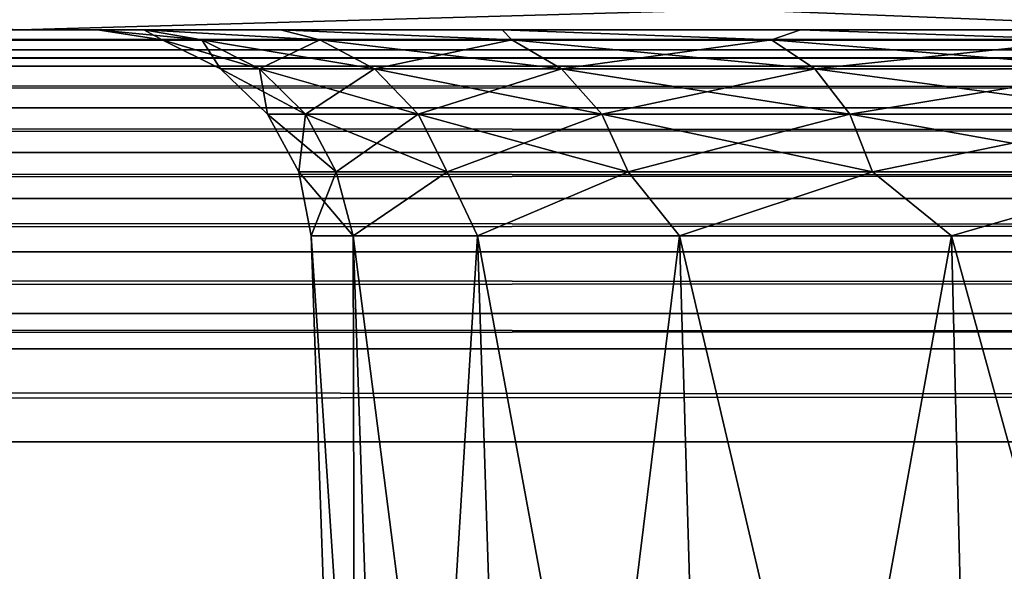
# Model space of a CAD drawing. Header units: millimetres. Extents: x -55 to 55, y -4 to 85.
# Tile 533 of 656: x -2.903 to -1.749, y -2.634 to -1.988. Entities that reach past the tile are written whole.
import ezdxf

# ---------------------------------------------------------------- set-up
doc = ezdxf.new("R2010")
doc.units = ezdxf.units.MM
doc.header["$LTSCALE"] = 116.785152
for name, color, linetype in [('1', 7, 'CONTINUOUS'), ('1101', 7, 'CONTINUOUS'), ('1103', 7, 'CONTINUOUS'), ('1106', 7, 'CONTINUOUS'), ('1108', 7, 'CONTINUOUS'), ('1115', 7, 'CONTINUOUS'), ('1116', 7, 'CONTINUOUS'), ('1121', 7, 'CONTINUOUS'), ('1122', 7, 'CONTINUOUS'), ('20', 7, 'CONTINUOUS'), ('22', 7, 'CONTINUOUS'), ('236', 7, 'CONTINUOUS'), ('237', 7, 'CONTINUOUS'), ('299', 7, 'CONTINUOUS'), ('303', 7, 'CONTINUOUS'), ('31', 7, 'CONTINUOUS'), ('33', 7, 'CONTINUOUS')]:
    doc.layers.add(name, color=color, linetype=linetype)

msp = doc.modelspace()

# ---------------------------------------------------------------- linework, layer by layer
at = {"layer": '1', "color": 7, "linetype": 'CONTINUOUS'}
for points in [[(32.584, -2, 38.6579), (33.1996, -2, 39.089), (-48.8973, -2, 48.8973), (32.584, -2, 38.6579)], [(32.0526, -2, 38.1265), (32.584, -2, 38.6579), (-48.8973, -2, 48.8973), (32.0526, -2, 38.1265)], [(31.6216, -2, 37.5108), (32.0526, -2, 38.1265), (-48.8973, -2, 48.8973), (31.6216, -2, 37.5108)], [(31.304, -2, 36.8297), (31.6216, -2, 37.5108), (-48.8973, -2, 48.8973), (31.304, -2, 36.8297)], [(31.1095, -2, 36.1038), (31.304, -2, 36.8297), (-48.8973, -2, 48.8973), (31.1095, -2, 36.1038)], [(33.1996, -2, 39.089), (33.8808, -2, 39.4066), (-48.8973, -2, 48.8973), (33.1996, -2, 39.089)], [(35.3553, -2, 39.6666), (36.104, -2, 39.6011), (-48.8973, -2, 48.8973), (35.3553, -2, 39.6666)], [(-48.8973, -2, 48.8973), (36.104, -2, 39.6011), (48.8973, -2, 48.8973), (-48.8973, -2, 48.8973)], [(34.6067, -2, 39.6011), (35.3553, -2, 39.6666), (-48.8973, -2, 48.8973), (34.6067, -2, 39.6011)], [(33.8808, -2, 39.4066), (34.6067, -2, 39.6011), (-48.8973, -2, 48.8973), (33.8808, -2, 39.4066)], [(-33.7934, -2, 37.6928), (-2.8113, -2, 25), (-48.8973, -2, 48.8973), (-33.7934, -2, 37.6928)], [(-2.8113, -2, 25), (-2.7573, -2, 25.5483), (-48.8973, -2, 48.8973), (-2.8113, -2, 25)], [(0.5485, -2, 27.7572), (1.0759, -2, 27.5972), (-48.8973, -2, 48.8973), (0.5485, -2, 27.7572)], [(0, -2, 27.8113), (0.5485, -2, 27.7572), (-48.8973, -2, 48.8973), (0, -2, 27.8113)], [(-0.5485, -2, 27.7572), (0, -2, 27.8113), (-48.8973, -2, 48.8973), (-0.5485, -2, 27.7572)], [(-1.0759, -2, 27.5972), (-0.5485, -2, 27.7572), (-48.8973, -2, 48.8973), (-1.0759, -2, 27.5972)], [(-1.5619, -2, 27.3374), (-1.0759, -2, 27.5972), (-48.8973, -2, 48.8973), (-1.5619, -2, 27.3374)], [(-1.9879, -2, 26.9878), (-1.5619, -2, 27.3374), (-48.8973, -2, 48.8973), (-1.9879, -2, 26.9878)], [(-2.3376, -2, 26.5617), (-1.9879, -2, 26.9878), (-48.8973, -2, 48.8973), (-2.3376, -2, 26.5617)], [(-2.5973, -2, 26.0757), (-2.3376, -2, 26.5617), (-48.8973, -2, 48.8973), (-2.5973, -2, 26.0757)], [(-2.7573, -2, 25.5483), (-2.5973, -2, 26.0757), (-48.8973, -2, 48.8973), (-2.7573, -2, 25.5483)], [(31.0441, -2, 35.3553), (31.1095, -2, 36.1038), (-48.8973, -2, 48.8973), (31.0441, -2, 35.3553)], [(1.0759, -2, 27.5972), (31.0441, -2, 35.3553), (-48.8973, -2, 48.8973), (1.0759, -2, 27.5972)], [(48.8973, -2, -48.8973), (-36.104, -2, -39.6011), (-48.8973, -2, -48.8973), (48.8973, -2, -48.8973)], [(-35.3553, -2, -39.6666), (-36.104, -2, -39.6011), (48.8973, -2, -48.8973), (-35.3553, -2, -39.6666)], [(-34.6067, -2, -39.6011), (-35.3553, -2, -39.6666), (48.8973, -2, -48.8973), (-34.6067, -2, -39.6011)], [(-33.8808, -2, -39.4066), (-34.6067, -2, -39.6011), (48.8973, -2, -48.8973), (-33.8808, -2, -39.4066)], [(-33.1996, -2, -39.089), (-33.8808, -2, -39.4066), (48.8973, -2, -48.8973), (-33.1996, -2, -39.089)], [(-33.7934, -2, 37.6928), (-33.3674, -2, 37.3431), (-2.8113, -2, 25), (-33.7934, -2, 37.6928)], [(-2.8113, -2, 25), (-33.3674, -2, 37.3431), (-2.9026, -2, 9.8852), (-2.8113, -2, 25)], [(-32.584, -2, -38.6579), (-33.1996, -2, -39.089), (48.8973, -2, -48.8973), (-32.584, -2, -38.6579)], [(-32.0526, -2, -38.1265), (-32.584, -2, -38.6579), (48.8973, -2, -48.8973), (-32.0526, -2, -38.1265)], [(-31.6216, -2, -37.5108), (-32.0526, -2, -38.1265), (48.8973, -2, -48.8973), (-31.6216, -2, -37.5108)], [(-31.304, -2, -36.8297), (-31.6216, -2, -37.5108), (48.8973, -2, -48.8973), (-31.304, -2, -36.8297)], [(-31.1095, -2, -36.1038), (-31.304, -2, -36.8297), (48.8973, -2, -48.8973), (-31.1095, -2, -36.1038)], [(-31.0441, -2, -35.3553), (-31.1095, -2, -36.1038), (48.8973, -2, -48.8973), (-31.0441, -2, -35.3553)], [(-1.9879, -2, -26.9878), (-31.0441, -2, -35.3553), (-1.5619, -2, -27.3374), (-1.9879, -2, -26.9878)], [(-31.0441, -2, -35.3553), (-1.9879, -2, -26.9878), (-26.9879, -2, -1.9878), (-31.0441, -2, -35.3553)], [(-1.5619, -2, -27.3374), (-31.0441, -2, -35.3553), (-1.0759, -2, -27.5972), (-1.5619, -2, -27.3374)], [(-1.0759, -2, -27.5972), (-31.0441, -2, -35.3553), (48.8973, -2, -48.8973), (-1.0759, -2, -27.5972)], [(-26.9879, -2, -1.9878), (-1.9879, -2, -26.9878), (-26.5619, -2, -2.3374), (-26.9879, -2, -1.9878)], [(-26.5619, -2, -2.3374), (-1.9879, -2, -26.9878), (-26.0759, -2, -2.5972), (-26.5619, -2, -2.3374)], [(-26.0759, -2, -2.5972), (-1.9879, -2, -26.9878), (-25.5485, -2, -2.7572), (-26.0759, -2, -2.5972)], [(-25.5485, -2, -2.7572), (-1.9879, -2, -26.9878), (-25, -2, -2.8113), (-25.5485, -2, -2.7572)], [(-25, -2, -2.8113), (-1.9879, -2, -26.9878), (-24.4515, -2, -2.7572), (-25, -2, -2.8113)], [(-24.4515, -2, -2.7572), (-1.9879, -2, -26.9878), (-23.9241, -2, -2.5972), (-24.4515, -2, -2.7572)], [(-23.9241, -2, -2.5972), (-1.9879, -2, -26.9878), (-23.4381, -2, -2.3374), (-23.9241, -2, -2.5972)], [(-23.4381, -2, -2.3374), (-1.9879, -2, -26.9878), (-23.0121, -2, -1.9878), (-23.4381, -2, -2.3374)], [(-1.9879, -2, -26.9878), (-2.3376, -2, -26.5617), (-23.0121, -2, -1.9878), (-1.9879, -2, -26.9878)], [(-23.0121, -2, -1.9878), (-2.3376, -2, -26.5617), (-22.6624, -2, -1.5617), (-23.0121, -2, -1.9878)], [(-22.6624, -2, -1.5617), (-2.3376, -2, -26.5617), (-22.4027, -2, -1.0757), (-22.6624, -2, -1.5617)], [(-22.4027, -2, -1.0757), (-2.3376, -2, -26.5617), (-22.2427, -2, -0.5483), (-22.4027, -2, -1.0757)], [(-22.2427, -2, -0.5483), (-2.3376, -2, -26.5617), (-22.1887, -2), (-22.2427, -2, -0.5483)], [(-2.3376, -2, -26.5617), (-2.5973, -2, -26.0757), (-22.1887, -2), (-2.3376, -2, -26.5617)], [(-22.1887, -2), (-2.5973, -2, -26.0757), (-9.8853, -2, -2.9023), (-22.1887, -2)], [(-9.8853, -2, -2.9023), (-2.5973, -2, -26.0757), (-9.3716, -2, -4.2796), (-9.8853, -2, -2.9023)], [(-2.5973, -2, -26.0757), (-2.7573, -2, -25.5483), (-9.3716, -2, -4.2796), (-2.5973, -2, -26.0757)], [(-9.3716, -2, -4.2796), (-2.7573, -2, -25.5483), (-8.6671, -2, -5.5698), (-9.3716, -2, -4.2796)], [(-8.6671, -2, -5.5698), (-2.7573, -2, -25.5483), (-7.7863, -2, -6.7466), (-8.6671, -2, -5.5698)], [(-7.7863, -2, -6.7466), (-2.7573, -2, -25.5483), (-6.7468, -2, -7.786), (-7.7863, -2, -6.7466)], [(-6.7468, -2, -7.786), (-2.7573, -2, -25.5483), (-5.57, -2, -8.667), (-6.7468, -2, -7.786)], [(-5.57, -2, -8.667), (-2.8113, -2, -25), (-4.2799, -2, -9.3715), (-5.57, -2, -8.667)], [(-2.7573, -2, -25.5483), (-2.8113, -2, -25), (-5.57, -2, -8.667), (-2.7573, -2, -25.5483)], [(-4.2799, -2, -9.3715), (-2.8113, -2, -25), (-2.9026, -2, -9.8852), (-4.2799, -2, -9.3715)], [(-1.4662, -2, 10.1977), (-2.8113, -2, 25), (-2.9026, -2, 9.8852), (-1.4662, -2, 10.1977)], [(-1.9879, -2, -23.0122), (-1.5619, -2, -22.6626), (-2.9026, -2, -9.8852), (-1.9879, -2, -23.0122)], [(-2.9026, -2, -9.8852), (-1.5619, -2, -22.6626), (-1.4662, -2, -10.1977), (-2.9026, -2, -9.8852)], [(-2.3376, -2, -23.4383), (-1.9879, -2, -23.0122), (-2.9026, -2, -9.8852), (-2.3376, -2, -23.4383)], [(-2.5973, -2, -23.9243), (-2.3376, -2, -23.4383), (-2.9026, -2, -9.8852), (-2.5973, -2, -23.9243)], [(-2.7573, -2, -24.4517), (-2.5973, -2, -23.9243), (-2.9026, -2, -9.8852), (-2.7573, -2, -24.4517)], [(-2.8113, -2, -25), (-2.7573, -2, -24.4517), (-2.9026, -2, -9.8852), (-2.8113, -2, -25)], [(-2.7573, -2, 24.4517), (-2.8113, -2, 25), (-1.4662, -2, 10.1977), (-2.7573, -2, 24.4517)], [(-2.5973, -2, 23.9243), (-2.7573, -2, 24.4517), (-1.4662, -2, 10.1977), (-2.5973, -2, 23.9243)], [(-2.3376, -2, 23.4383), (-2.5973, -2, 23.9243), (-1.4662, -2, 10.1977), (-2.3376, -2, 23.4383)], [(-1.9879, -2, 23.0122), (-2.3376, -2, 23.4383), (-1.4662, -2, 10.1977), (-1.9879, -2, 23.0122)], [(-1.5619, -2, 22.6626), (-1.9879, -2, 23.0122), (-1.4662, -2, 10.1977), (-1.5619, -2, 22.6626)]]:
    msp.add_3dface(points, dxfattribs=at)
at = {"layer": '1101', "color": 7, "linetype": 'CONTINUOUS'}
for points in [[(-2.5614, -2.2413, -25), (-2.4602, -3.7587, -24.5106), (-2.5122, -2.2413, -24.5003), (-2.5614, -2.2413, -25)], [(-2.5614, -2.2413, -25), (-2.5084, -3.7587, -25), (-2.4602, -3.7587, -24.5106), (-2.5614, -2.2413, -25)], [(-2.4602, -3.7587, -24.5106), (-2.3175, -3.7587, -24.0401), (-2.5122, -2.2413, -24.5003), (-2.4602, -3.7587, -24.5106)], [(-2.5122, -2.2413, -24.5003), (-2.3175, -3.7587, -24.0401), (-2.3664, -2.2413, -24.0198), (-2.5122, -2.2413, -24.5003)], [(-2.3175, -3.7587, -24.0401), (-2.0857, -3.7587, -23.6064), (-2.3664, -2.2413, -24.0198), (-2.3175, -3.7587, -24.0401)], [(-2.3664, -2.2413, -24.0198), (-2.0857, -3.7587, -23.6064), (-2.1297, -2.2413, -23.577), (-2.3664, -2.2413, -24.0198)], [(-2.1297, -2.2413, -23.577), (-1.7737, -3.7587, -23.2263), (-1.8112, -2.2413, -23.1888), (-2.1297, -2.2413, -23.577)], [(-2.0857, -3.7587, -23.6064), (-1.7737, -3.7587, -23.2263), (-2.1297, -2.2413, -23.577), (-2.0857, -3.7587, -23.6064)], [(-1.7737, -3.7587, -23.2263), (-1.3936, -3.7587, -22.9143), (-1.8112, -2.2413, -23.1888), (-1.7737, -3.7587, -23.2263)], [(-1.8112, -2.2413, -23.1888), (-1.3936, -3.7587, -22.9143), (-1.423, -2.2413, -22.8703), (-1.8112, -2.2413, -23.1888)]]:
    msp.add_3dface(points, dxfattribs=at)
at = {"layer": '1103', "color": 7, "linetype": 'CONTINUOUS'}
for points in [[(-2.5614, -2.2413, 25), (-2.4602, -3.7587, 25.4894), (-2.5122, -2.2413, 25.4997), (-2.5614, -2.2413, 25)], [(-2.5614, -2.2413, 25), (-2.5084, -3.7587, 25), (-2.4602, -3.7587, 25.4894), (-2.5614, -2.2413, 25)], [(-2.4602, -3.7587, 25.4894), (-2.3175, -3.7587, 25.9599), (-2.5122, -2.2413, 25.4997), (-2.4602, -3.7587, 25.4894)], [(-2.5122, -2.2413, 25.4997), (-2.3175, -3.7587, 25.9599), (-2.3664, -2.2413, 25.9802), (-2.5122, -2.2413, 25.4997)], [(-2.3664, -2.2413, 25.9802), (-2.0857, -3.7587, 26.3936), (-2.1297, -2.2413, 26.423), (-2.3664, -2.2413, 25.9802)], [(-2.3175, -3.7587, 25.9599), (-2.0857, -3.7587, 26.3936), (-2.3664, -2.2413, 25.9802), (-2.3175, -3.7587, 25.9599)], [(-2.0857, -3.7587, 26.3936), (-1.7737, -3.7587, 26.7737), (-2.1297, -2.2413, 26.423), (-2.0857, -3.7587, 26.3936)], [(-2.1297, -2.2413, 26.423), (-1.7737, -3.7587, 26.7737), (-1.8112, -2.2413, 26.8112), (-2.1297, -2.2413, 26.423)], [(-1.7737, -3.7587, 26.7737), (-1.3936, -3.7587, 27.0857), (-1.8112, -2.2413, 26.8112), (-1.7737, -3.7587, 26.7737)], [(-1.8112, -2.2413, 26.8112), (-1.3936, -3.7587, 27.0857), (-1.423, -2.2413, 27.1297), (-1.8112, -2.2413, 26.8112)]]:
    msp.add_3dface(points, dxfattribs=at)
at = {"layer": '1106', "color": 7, "linetype": 'CONTINUOUS'}
for points in [[(-2.5122, -2.2413, 24.5003), (-2.5084, -3.7587, 25), (-2.5614, -2.2413, 25), (-2.5122, -2.2413, 24.5003)], [(-2.3664, -2.2413, 24.0198), (-2.4602, -3.7587, 24.5106), (-2.5122, -2.2413, 24.5003), (-2.3664, -2.2413, 24.0198)], [(-2.4602, -3.7587, 24.5106), (-2.5084, -3.7587, 25), (-2.5122, -2.2413, 24.5003), (-2.4602, -3.7587, 24.5106)], [(-2.3175, -3.7587, 24.0401), (-2.4602, -3.7587, 24.5106), (-2.3664, -2.2413, 24.0198), (-2.3175, -3.7587, 24.0401)], [(-2.1297, -2.2413, 23.577), (-2.3175, -3.7587, 24.0401), (-2.3664, -2.2413, 24.0198), (-2.1297, -2.2413, 23.577)], [(-2.0857, -3.7587, 23.6064), (-2.3175, -3.7587, 24.0401), (-2.1297, -2.2413, 23.577), (-2.0857, -3.7587, 23.6064)], [(-1.8112, -2.2413, 23.1888), (-2.0857, -3.7587, 23.6064), (-2.1297, -2.2413, 23.577), (-1.8112, -2.2413, 23.1888)], [(-1.7737, -3.7587, 23.2263), (-2.0857, -3.7587, 23.6064), (-1.8112, -2.2413, 23.1888), (-1.7737, -3.7587, 23.2263)], [(-1.423, -2.2413, 22.8703), (-1.7737, -3.7587, 23.2263), (-1.8112, -2.2413, 23.1888), (-1.423, -2.2413, 22.8703)], [(-1.3936, -3.7587, 22.9143), (-1.7737, -3.7587, 23.2263), (-1.423, -2.2413, 22.8703), (-1.3936, -3.7587, 22.9143)]]:
    msp.add_3dface(points, dxfattribs=at)
at = {"layer": '1108', "color": 7, "linetype": 'CONTINUOUS'}
for points in [[(-2.5122, -2.2413, -25.4997), (-2.5084, -3.7587, -25), (-2.5614, -2.2413, -25), (-2.5122, -2.2413, -25.4997)], [(-2.4602, -3.7587, -25.4894), (-2.5084, -3.7587, -25), (-2.5122, -2.2413, -25.4997), (-2.4602, -3.7587, -25.4894)], [(-2.3664, -2.2413, -25.9802), (-2.4602, -3.7587, -25.4894), (-2.5122, -2.2413, -25.4997), (-2.3664, -2.2413, -25.9802)], [(-2.3175, -3.7587, -25.9599), (-2.4602, -3.7587, -25.4894), (-2.3664, -2.2413, -25.9802), (-2.3175, -3.7587, -25.9599)], [(-2.1297, -2.2413, -26.423), (-2.3175, -3.7587, -25.9599), (-2.3664, -2.2413, -25.9802), (-2.1297, -2.2413, -26.423)], [(-2.0857, -3.7587, -26.3936), (-2.3175, -3.7587, -25.9599), (-2.1297, -2.2413, -26.423), (-2.0857, -3.7587, -26.3936)], [(-1.8112, -2.2413, -26.8112), (-2.0857, -3.7587, -26.3936), (-2.1297, -2.2413, -26.423), (-1.8112, -2.2413, -26.8112)], [(-1.7737, -3.7587, -26.7737), (-2.0857, -3.7587, -26.3936), (-1.8112, -2.2413, -26.8112), (-1.7737, -3.7587, -26.7737)], [(-1.423, -2.2413, -27.1297), (-1.7737, -3.7587, -26.7737), (-1.8112, -2.2413, -26.8112), (-1.423, -2.2413, -27.1297)], [(-1.3936, -3.7587, -27.0857), (-1.7737, -3.7587, -26.7737), (-1.423, -2.2413, -27.1297), (-1.3936, -3.7587, -27.0857)]]:
    msp.add_3dface(points, dxfattribs=at)
at = {"layer": '1115', "color": 7, "linetype": 'CONTINUOUS'}
for points in [[(-2.7573, -2, -24.4517), (-2.8113, -2, -25), (-2.6893, -2.0116, -24.4973), (-2.7573, -2, -24.4517)], [(-2.8113, -2, -25), (-2.7359, -2.0116, -25), (-2.6893, -2.0116, -24.4973), (-2.8113, -2, -25)], [(-2.5973, -2, -23.9243), (-2.7573, -2, -24.4517), (-2.5511, -2.0116, -24.0117), (-2.5973, -2, -23.9243)], [(-2.5511, -2.0116, -24.0117), (-2.7573, -2, -24.4517), (-2.6893, -2.0116, -24.4973), (-2.5511, -2.0116, -24.0117)], [(-2.3376, -2, -23.4383), (-2.5973, -2, -23.9243), (-2.3261, -2.0116, -23.5597), (-2.3376, -2, -23.4383)], [(-2.3261, -2.0116, -23.5597), (-2.5973, -2, -23.9243), (-2.5511, -2.0116, -24.0117), (-2.3261, -2.0116, -23.5597)], [(-1.9879, -2, -23.0122), (-2.3376, -2, -23.4383), (-2.0218, -2.0116, -23.1568), (-1.9879, -2, -23.0122)], [(-2.0218, -2.0116, -23.1568), (-2.3376, -2, -23.4383), (-2.3261, -2.0116, -23.5597), (-2.0218, -2.0116, -23.1568)], [(-1.6487, -2.0116, -22.8167), (-1.9879, -2, -23.0122), (-2.0218, -2.0116, -23.1568), (-1.6487, -2.0116, -22.8167)], [(-1.5619, -2, -22.6626), (-1.9879, -2, -23.0122), (-1.6487, -2.0116, -22.8167), (-1.5619, -2, -22.6626)], [(-2.6893, -2.0116, -24.4973), (-2.7359, -2.0116, -25), (-2.6219, -2.0456, -24.5099), (-2.6893, -2.0116, -24.4973)], [(-2.7359, -2.0116, -25), (-2.6673, -2.0456, -25), (-2.6219, -2.0456, -24.5099), (-2.7359, -2.0116, -25)], [(-2.4872, -2.0456, -24.0365), (-2.6893, -2.0116, -24.4973), (-2.6219, -2.0456, -24.5099), (-2.4872, -2.0456, -24.0365)], [(-2.5511, -2.0116, -24.0117), (-2.6893, -2.0116, -24.4973), (-2.4872, -2.0456, -24.0365), (-2.5511, -2.0116, -24.0117)], [(-2.2678, -2.0456, -23.5959), (-2.5511, -2.0116, -24.0117), (-2.4872, -2.0456, -24.0365), (-2.2678, -2.0456, -23.5959)], [(-2.3261, -2.0116, -23.5597), (-2.5511, -2.0116, -24.0117), (-2.2678, -2.0456, -23.5959), (-2.3261, -2.0116, -23.5597)], [(-1.9711, -2.0456, -23.2031), (-2.3261, -2.0116, -23.5597), (-2.2678, -2.0456, -23.5959), (-1.9711, -2.0456, -23.2031)], [(-2.0218, -2.0116, -23.1568), (-2.3261, -2.0116, -23.5597), (-1.9711, -2.0456, -23.2031), (-2.0218, -2.0116, -23.1568)], [(-1.6074, -2.0456, -22.8715), (-2.0218, -2.0116, -23.1568), (-1.9711, -2.0456, -23.2031), (-1.6074, -2.0456, -22.8715)], [(-1.6487, -2.0116, -22.8167), (-2.0218, -2.0116, -23.1568), (-1.6074, -2.0456, -22.8715), (-1.6487, -2.0116, -22.8167)], [(-2.6673, -2.0456, -25), (-2.6122, -2.0988, -25), (-2.5677, -2.0988, -24.52), (-2.6673, -2.0456, -25)], [(-2.6219, -2.0456, -24.5099), (-2.6673, -2.0456, -25), (-2.5677, -2.0988, -24.52), (-2.6219, -2.0456, -24.5099)], [(-2.4358, -2.0988, -24.0564), (-2.6219, -2.0456, -24.5099), (-2.5677, -2.0988, -24.52), (-2.4358, -2.0988, -24.0564)], [(-2.4872, -2.0456, -24.0365), (-2.6219, -2.0456, -24.5099), (-2.4358, -2.0988, -24.0564), (-2.4872, -2.0456, -24.0365)], [(-2.2209, -2.0988, -23.6249), (-2.4872, -2.0456, -24.0365), (-2.4358, -2.0988, -24.0564), (-2.2209, -2.0988, -23.6249)], [(-2.2678, -2.0456, -23.5959), (-2.4872, -2.0456, -24.0365), (-2.2209, -2.0988, -23.6249), (-2.2678, -2.0456, -23.5959)], [(-1.9304, -2.0988, -23.2402), (-2.2678, -2.0456, -23.5959), (-2.2209, -2.0988, -23.6249), (-1.9304, -2.0988, -23.2402)], [(-1.9711, -2.0456, -23.2031), (-2.2678, -2.0456, -23.5959), (-1.9304, -2.0988, -23.2402), (-1.9711, -2.0456, -23.2031)], [(-1.5742, -2.0988, -22.9154), (-1.9711, -2.0456, -23.2031), (-1.9304, -2.0988, -23.2402), (-1.5742, -2.0988, -22.9154)], [(-1.6074, -2.0456, -22.8715), (-1.9711, -2.0456, -23.2031), (-1.5742, -2.0988, -22.9154), (-1.6074, -2.0456, -22.8715)], [(-2.6122, -2.0988, -25), (-2.5757, -2.1661, -25), (-2.5319, -2.1661, -24.5267), (-2.6122, -2.0988, -25)], [(-2.5677, -2.0988, -24.52), (-2.6122, -2.0988, -25), (-2.5319, -2.1661, -24.5267), (-2.5677, -2.0988, -24.52)], [(-2.4018, -2.1661, -24.0695), (-2.5677, -2.0988, -24.52), (-2.5319, -2.1661, -24.5267), (-2.4018, -2.1661, -24.0695)], [(-2.4358, -2.0988, -24.0564), (-2.5677, -2.0988, -24.52), (-2.4018, -2.1661, -24.0695), (-2.4358, -2.0988, -24.0564)], [(-2.1899, -2.1661, -23.644), (-2.4358, -2.0988, -24.0564), (-2.4018, -2.1661, -24.0695), (-2.1899, -2.1661, -23.644)], [(-2.2209, -2.0988, -23.6249), (-2.4358, -2.0988, -24.0564), (-2.1899, -2.1661, -23.644), (-2.2209, -2.0988, -23.6249)], [(-1.9035, -2.1661, -23.2647), (-2.2209, -2.0988, -23.6249), (-2.1899, -2.1661, -23.644), (-1.9035, -2.1661, -23.2647)], [(-1.9304, -2.0988, -23.2402), (-2.2209, -2.0988, -23.6249), (-1.9035, -2.1661, -23.2647), (-1.9304, -2.0988, -23.2402)], [(-1.5522, -2.1661, -22.9445), (-1.9304, -2.0988, -23.2402), (-1.9035, -2.1661, -23.2647), (-1.5522, -2.1661, -22.9445)], [(-1.5742, -2.0988, -22.9154), (-1.9304, -2.0988, -23.2402), (-1.5522, -2.1661, -22.9445), (-1.5742, -2.0988, -22.9154)], [(-2.5614, -2.2413, -25), (-2.5122, -2.2413, -24.5003), (-2.5757, -2.1661, -25), (-2.5614, -2.2413, -25)], [(-2.5757, -2.1661, -25), (-2.5122, -2.2413, -24.5003), (-2.5319, -2.1661, -24.5267), (-2.5757, -2.1661, -25)], [(-2.5122, -2.2413, -24.5003), (-2.4018, -2.1661, -24.0695), (-2.5319, -2.1661, -24.5267), (-2.5122, -2.2413, -24.5003)], [(-2.5122, -2.2413, -24.5003), (-2.3664, -2.2413, -24.0198), (-2.4018, -2.1661, -24.0695), (-2.5122, -2.2413, -24.5003)], [(-2.3664, -2.2413, -24.0198), (-2.1899, -2.1661, -23.644), (-2.4018, -2.1661, -24.0695), (-2.3664, -2.2413, -24.0198)], [(-2.3664, -2.2413, -24.0198), (-2.1297, -2.2413, -23.577), (-2.1899, -2.1661, -23.644), (-2.3664, -2.2413, -24.0198)], [(-2.1297, -2.2413, -23.577), (-1.9035, -2.1661, -23.2647), (-2.1899, -2.1661, -23.644), (-2.1297, -2.2413, -23.577)], [(-2.1297, -2.2413, -23.577), (-1.8112, -2.2413, -23.1888), (-1.9035, -2.1661, -23.2647), (-2.1297, -2.2413, -23.577)], [(-1.8112, -2.2413, -23.1888), (-1.5522, -2.1661, -22.9445), (-1.9035, -2.1661, -23.2647), (-1.8112, -2.2413, -23.1888)], [(-1.8112, -2.2413, -23.1888), (-1.423, -2.2413, -22.8703), (-1.5522, -2.1661, -22.9445), (-1.8112, -2.2413, -23.1888)]]:
    msp.add_3dface(points, dxfattribs=at)
at = {"layer": '1116', "color": 7, "linetype": 'CONTINUOUS'}
for points in [[(-2.8113, -2, -25), (-2.7573, -2, -25.5483), (-2.7359, -2.0116, -25), (-2.8113, -2, -25)], [(-2.6893, -2.0116, -25.5027), (-2.7573, -2, -25.5483), (-2.5511, -2.0116, -25.9883), (-2.6893, -2.0116, -25.5027)], [(-2.7573, -2, -25.5483), (-2.5973, -2, -26.0757), (-2.5511, -2.0116, -25.9883), (-2.7573, -2, -25.5483)], [(-2.7359, -2.0116, -25), (-2.7573, -2, -25.5483), (-2.6893, -2.0116, -25.5027), (-2.7359, -2.0116, -25)], [(-2.5973, -2, -26.0757), (-2.3376, -2, -26.5617), (-2.3261, -2.0116, -26.4403), (-2.5973, -2, -26.0757)], [(-2.5511, -2.0116, -25.9883), (-2.5973, -2, -26.0757), (-2.3261, -2.0116, -26.4403), (-2.5511, -2.0116, -25.9883)], [(-2.3376, -2, -26.5617), (-1.9879, -2, -26.9878), (-2.0218, -2.0116, -26.8432), (-2.3376, -2, -26.5617)], [(-2.3261, -2.0116, -26.4403), (-2.3376, -2, -26.5617), (-2.0218, -2.0116, -26.8432), (-2.3261, -2.0116, -26.4403)], [(-2.0218, -2.0116, -26.8432), (-1.9879, -2, -26.9878), (-1.6487, -2.0116, -27.1833), (-2.0218, -2.0116, -26.8432)], [(-1.9879, -2, -26.9878), (-1.5619, -2, -27.3374), (-1.6487, -2.0116, -27.1833), (-1.9879, -2, -26.9878)], [(-2.7359, -2.0116, -25), (-2.6893, -2.0116, -25.5027), (-2.6673, -2.0456, -25), (-2.7359, -2.0116, -25)], [(-2.6893, -2.0116, -25.5027), (-2.5511, -2.0116, -25.9883), (-2.6219, -2.0456, -25.4901), (-2.6893, -2.0116, -25.5027)], [(-2.6673, -2.0456, -25), (-2.6893, -2.0116, -25.5027), (-2.6219, -2.0456, -25.4901), (-2.6673, -2.0456, -25)], [(-2.6219, -2.0456, -25.4901), (-2.5511, -2.0116, -25.9883), (-2.4872, -2.0456, -25.9635), (-2.6219, -2.0456, -25.4901)], [(-2.5511, -2.0116, -25.9883), (-2.3261, -2.0116, -26.4403), (-2.4872, -2.0456, -25.9635), (-2.5511, -2.0116, -25.9883)], [(-2.4872, -2.0456, -25.9635), (-2.3261, -2.0116, -26.4403), (-2.2678, -2.0456, -26.4041), (-2.4872, -2.0456, -25.9635)], [(-2.3261, -2.0116, -26.4403), (-2.0218, -2.0116, -26.8432), (-2.2678, -2.0456, -26.4041), (-2.3261, -2.0116, -26.4403)], [(-2.2678, -2.0456, -26.4041), (-2.0218, -2.0116, -26.8432), (-1.9711, -2.0456, -26.7969), (-2.2678, -2.0456, -26.4041)], [(-2.0218, -2.0116, -26.8432), (-1.6487, -2.0116, -27.1833), (-1.9711, -2.0456, -26.7969), (-2.0218, -2.0116, -26.8432)], [(-1.9711, -2.0456, -26.7969), (-1.6487, -2.0116, -27.1833), (-1.6074, -2.0456, -27.1285), (-1.9711, -2.0456, -26.7969)], [(-2.6673, -2.0456, -25), (-2.6219, -2.0456, -25.4901), (-2.6122, -2.0988, -25), (-2.6673, -2.0456, -25)], [(-2.6219, -2.0456, -25.4901), (-2.4872, -2.0456, -25.9635), (-2.5677, -2.0988, -25.48), (-2.6219, -2.0456, -25.4901)], [(-2.6122, -2.0988, -25), (-2.6219, -2.0456, -25.4901), (-2.5677, -2.0988, -25.48), (-2.6122, -2.0988, -25)], [(-2.5677, -2.0988, -25.48), (-2.4872, -2.0456, -25.9635), (-2.4358, -2.0988, -25.9436), (-2.5677, -2.0988, -25.48)], [(-2.4872, -2.0456, -25.9635), (-2.2678, -2.0456, -26.4041), (-2.4358, -2.0988, -25.9436), (-2.4872, -2.0456, -25.9635)], [(-2.4358, -2.0988, -25.9436), (-2.2678, -2.0456, -26.4041), (-2.2209, -2.0988, -26.3751), (-2.4358, -2.0988, -25.9436)], [(-2.2678, -2.0456, -26.4041), (-1.9711, -2.0456, -26.7969), (-2.2209, -2.0988, -26.3751), (-2.2678, -2.0456, -26.4041)], [(-2.2209, -2.0988, -26.3751), (-1.9711, -2.0456, -26.7969), (-1.9304, -2.0988, -26.7598), (-2.2209, -2.0988, -26.3751)], [(-1.9711, -2.0456, -26.7969), (-1.6074, -2.0456, -27.1285), (-1.9304, -2.0988, -26.7598), (-1.9711, -2.0456, -26.7969)], [(-1.9304, -2.0988, -26.7598), (-1.6074, -2.0456, -27.1285), (-1.5742, -2.0988, -27.0846), (-1.9304, -2.0988, -26.7598)], [(-2.6122, -2.0988, -25), (-2.5677, -2.0988, -25.48), (-2.5757, -2.1661, -25), (-2.6122, -2.0988, -25)], [(-2.5757, -2.1661, -25), (-2.5677, -2.0988, -25.48), (-2.5319, -2.1661, -25.4733), (-2.5757, -2.1661, -25)], [(-2.5677, -2.0988, -25.48), (-2.4358, -2.0988, -25.9436), (-2.5319, -2.1661, -25.4733), (-2.5677, -2.0988, -25.48)], [(-2.5319, -2.1661, -25.4733), (-2.4358, -2.0988, -25.9436), (-2.4018, -2.1661, -25.9305), (-2.5319, -2.1661, -25.4733)], [(-2.4358, -2.0988, -25.9436), (-2.2209, -2.0988, -26.3751), (-2.4018, -2.1661, -25.9305), (-2.4358, -2.0988, -25.9436)], [(-2.4018, -2.1661, -25.9305), (-2.2209, -2.0988, -26.3751), (-2.1899, -2.1661, -26.356), (-2.4018, -2.1661, -25.9305)], [(-2.2209, -2.0988, -26.3751), (-1.9304, -2.0988, -26.7598), (-2.1899, -2.1661, -26.356), (-2.2209, -2.0988, -26.3751)], [(-2.1899, -2.1661, -26.356), (-1.9304, -2.0988, -26.7598), (-1.9035, -2.1661, -26.7353), (-2.1899, -2.1661, -26.356)], [(-1.9304, -2.0988, -26.7598), (-1.5742, -2.0988, -27.0846), (-1.9035, -2.1661, -26.7353), (-1.9304, -2.0988, -26.7598)], [(-1.9035, -2.1661, -26.7353), (-1.5742, -2.0988, -27.0846), (-1.5522, -2.1661, -27.0555), (-1.9035, -2.1661, -26.7353)], [(-2.5614, -2.2413, -25), (-2.5757, -2.1661, -25), (-2.5319, -2.1661, -25.4733), (-2.5614, -2.2413, -25)], [(-2.5122, -2.2413, -25.4997), (-2.5614, -2.2413, -25), (-2.5319, -2.1661, -25.4733), (-2.5122, -2.2413, -25.4997)], [(-2.5122, -2.2413, -25.4997), (-2.5319, -2.1661, -25.4733), (-2.4018, -2.1661, -25.9305), (-2.5122, -2.2413, -25.4997)], [(-2.3664, -2.2413, -25.9802), (-2.5122, -2.2413, -25.4997), (-2.4018, -2.1661, -25.9305), (-2.3664, -2.2413, -25.9802)], [(-2.3664, -2.2413, -25.9802), (-2.4018, -2.1661, -25.9305), (-2.1899, -2.1661, -26.356), (-2.3664, -2.2413, -25.9802)], [(-2.1297, -2.2413, -26.423), (-2.3664, -2.2413, -25.9802), (-2.1899, -2.1661, -26.356), (-2.1297, -2.2413, -26.423)], [(-2.1297, -2.2413, -26.423), (-2.1899, -2.1661, -26.356), (-1.9035, -2.1661, -26.7353), (-2.1297, -2.2413, -26.423)], [(-1.8112, -2.2413, -26.8112), (-2.1297, -2.2413, -26.423), (-1.9035, -2.1661, -26.7353), (-1.8112, -2.2413, -26.8112)], [(-1.8112, -2.2413, -26.8112), (-1.9035, -2.1661, -26.7353), (-1.5522, -2.1661, -27.0555), (-1.8112, -2.2413, -26.8112)], [(-1.423, -2.2413, -27.1297), (-1.8112, -2.2413, -26.8112), (-1.5522, -2.1661, -27.0555), (-1.423, -2.2413, -27.1297)]]:
    msp.add_3dface(points, dxfattribs=at)
at = {"layer": '1121', "color": 7, "linetype": 'CONTINUOUS'}
for points in [[(-2.7573, -2, 25.5483), (-2.8113, -2, 25), (-2.6893, -2.0116, 25.5027), (-2.7573, -2, 25.5483)], [(-2.8113, -2, 25), (-2.7359, -2.0116, 25), (-2.6893, -2.0116, 25.5027), (-2.8113, -2, 25)], [(-2.5511, -2.0116, 25.9883), (-2.7573, -2, 25.5483), (-2.6893, -2.0116, 25.5027), (-2.5511, -2.0116, 25.9883)], [(-2.5973, -2, 26.0757), (-2.7573, -2, 25.5483), (-2.5511, -2.0116, 25.9883), (-2.5973, -2, 26.0757)], [(-2.3376, -2, 26.5617), (-2.5973, -2, 26.0757), (-2.3261, -2.0116, 26.4403), (-2.3376, -2, 26.5617)], [(-2.3261, -2.0116, 26.4403), (-2.5973, -2, 26.0757), (-2.5511, -2.0116, 25.9883), (-2.3261, -2.0116, 26.4403)], [(-1.9879, -2, 26.9878), (-2.3376, -2, 26.5617), (-2.0218, -2.0116, 26.8432), (-1.9879, -2, 26.9878)], [(-2.0218, -2.0116, 26.8432), (-2.3376, -2, 26.5617), (-2.3261, -2.0116, 26.4403), (-2.0218, -2.0116, 26.8432)], [(-1.6487, -2.0116, 27.1833), (-1.9879, -2, 26.9878), (-2.0218, -2.0116, 26.8432), (-1.6487, -2.0116, 27.1833)], [(-1.5619, -2, 27.3374), (-1.9879, -2, 26.9878), (-1.6487, -2.0116, 27.1833), (-1.5619, -2, 27.3374)], [(-2.7359, -2.0116, 25), (-2.6673, -2.0456, 25), (-2.6219, -2.0456, 25.4901), (-2.7359, -2.0116, 25)], [(-2.6893, -2.0116, 25.5027), (-2.7359, -2.0116, 25), (-2.6219, -2.0456, 25.4901), (-2.6893, -2.0116, 25.5027)], [(-2.5511, -2.0116, 25.9883), (-2.6893, -2.0116, 25.5027), (-2.4872, -2.0456, 25.9635), (-2.5511, -2.0116, 25.9883)], [(-2.4872, -2.0456, 25.9635), (-2.6893, -2.0116, 25.5027), (-2.6219, -2.0456, 25.4901), (-2.4872, -2.0456, 25.9635)], [(-2.3261, -2.0116, 26.4403), (-2.5511, -2.0116, 25.9883), (-2.2678, -2.0456, 26.4041), (-2.3261, -2.0116, 26.4403)], [(-2.2678, -2.0456, 26.4041), (-2.5511, -2.0116, 25.9883), (-2.4872, -2.0456, 25.9635), (-2.2678, -2.0456, 26.4041)], [(-2.0218, -2.0116, 26.8432), (-2.3261, -2.0116, 26.4403), (-1.9711, -2.0456, 26.7969), (-2.0218, -2.0116, 26.8432)], [(-1.9711, -2.0456, 26.7969), (-2.3261, -2.0116, 26.4403), (-2.2678, -2.0456, 26.4041), (-1.9711, -2.0456, 26.7969)], [(-1.6487, -2.0116, 27.1833), (-2.0218, -2.0116, 26.8432), (-1.6074, -2.0456, 27.1285), (-1.6487, -2.0116, 27.1833)], [(-1.6074, -2.0456, 27.1285), (-2.0218, -2.0116, 26.8432), (-1.9711, -2.0456, 26.7969), (-1.6074, -2.0456, 27.1285)], [(-2.6219, -2.0456, 25.4901), (-2.6673, -2.0456, 25), (-2.5677, -2.0988, 25.48), (-2.6219, -2.0456, 25.4901)], [(-2.6673, -2.0456, 25), (-2.6122, -2.0988, 25), (-2.5677, -2.0988, 25.48), (-2.6673, -2.0456, 25)], [(-2.4872, -2.0456, 25.9635), (-2.6219, -2.0456, 25.4901), (-2.4358, -2.0988, 25.9436), (-2.4872, -2.0456, 25.9635)], [(-2.4358, -2.0988, 25.9436), (-2.6219, -2.0456, 25.4901), (-2.5677, -2.0988, 25.48), (-2.4358, -2.0988, 25.9436)], [(-2.2678, -2.0456, 26.4041), (-2.4872, -2.0456, 25.9635), (-2.2209, -2.0988, 26.3751), (-2.2678, -2.0456, 26.4041)], [(-2.2209, -2.0988, 26.3751), (-2.4872, -2.0456, 25.9635), (-2.4358, -2.0988, 25.9436), (-2.2209, -2.0988, 26.3751)], [(-1.9711, -2.0456, 26.7969), (-2.2678, -2.0456, 26.4041), (-1.9304, -2.0988, 26.7598), (-1.9711, -2.0456, 26.7969)], [(-1.9304, -2.0988, 26.7598), (-2.2678, -2.0456, 26.4041), (-2.2209, -2.0988, 26.3751), (-1.9304, -2.0988, 26.7598)], [(-1.6074, -2.0456, 27.1285), (-1.9711, -2.0456, 26.7969), (-1.5742, -2.0988, 27.0846), (-1.6074, -2.0456, 27.1285)], [(-1.5742, -2.0988, 27.0846), (-1.9711, -2.0456, 26.7969), (-1.9304, -2.0988, 26.7598), (-1.5742, -2.0988, 27.0846)], [(-2.6122, -2.0988, 25), (-2.5757, -2.1661, 25), (-2.5319, -2.1661, 25.4733), (-2.6122, -2.0988, 25)], [(-2.5677, -2.0988, 25.48), (-2.6122, -2.0988, 25), (-2.5319, -2.1661, 25.4733), (-2.5677, -2.0988, 25.48)], [(-2.4358, -2.0988, 25.9436), (-2.5677, -2.0988, 25.48), (-2.4018, -2.1661, 25.9305), (-2.4358, -2.0988, 25.9436)], [(-2.4018, -2.1661, 25.9305), (-2.5677, -2.0988, 25.48), (-2.5319, -2.1661, 25.4733), (-2.4018, -2.1661, 25.9305)], [(-2.2209, -2.0988, 26.3751), (-2.4358, -2.0988, 25.9436), (-2.1899, -2.1661, 26.356), (-2.2209, -2.0988, 26.3751)], [(-2.1899, -2.1661, 26.356), (-2.4358, -2.0988, 25.9436), (-2.4018, -2.1661, 25.9305), (-2.1899, -2.1661, 26.356)], [(-1.9304, -2.0988, 26.7598), (-2.2209, -2.0988, 26.3751), (-1.9035, -2.1661, 26.7353), (-1.9304, -2.0988, 26.7598)], [(-1.9035, -2.1661, 26.7353), (-2.2209, -2.0988, 26.3751), (-2.1899, -2.1661, 26.356), (-1.9035, -2.1661, 26.7353)], [(-1.5742, -2.0988, 27.0846), (-1.9304, -2.0988, 26.7598), (-1.5522, -2.1661, 27.0555), (-1.5742, -2.0988, 27.0846)], [(-1.5522, -2.1661, 27.0555), (-1.9304, -2.0988, 26.7598), (-1.9035, -2.1661, 26.7353), (-1.5522, -2.1661, 27.0555)], [(-2.5757, -2.1661, 25), (-2.5122, -2.2413, 25.4997), (-2.5319, -2.1661, 25.4733), (-2.5757, -2.1661, 25)], [(-2.5614, -2.2413, 25), (-2.5122, -2.2413, 25.4997), (-2.5757, -2.1661, 25), (-2.5614, -2.2413, 25)], [(-2.5122, -2.2413, 25.4997), (-2.4018, -2.1661, 25.9305), (-2.5319, -2.1661, 25.4733), (-2.5122, -2.2413, 25.4997)], [(-2.5122, -2.2413, 25.4997), (-2.3664, -2.2413, 25.9802), (-2.4018, -2.1661, 25.9305), (-2.5122, -2.2413, 25.4997)], [(-2.3664, -2.2413, 25.9802), (-2.1899, -2.1661, 26.356), (-2.4018, -2.1661, 25.9305), (-2.3664, -2.2413, 25.9802)], [(-2.3664, -2.2413, 25.9802), (-2.1297, -2.2413, 26.423), (-2.1899, -2.1661, 26.356), (-2.3664, -2.2413, 25.9802)], [(-2.1297, -2.2413, 26.423), (-1.9035, -2.1661, 26.7353), (-2.1899, -2.1661, 26.356), (-2.1297, -2.2413, 26.423)], [(-2.1297, -2.2413, 26.423), (-1.8112, -2.2413, 26.8112), (-1.9035, -2.1661, 26.7353), (-2.1297, -2.2413, 26.423)], [(-1.8112, -2.2413, 26.8112), (-1.5522, -2.1661, 27.0555), (-1.9035, -2.1661, 26.7353), (-1.8112, -2.2413, 26.8112)], [(-1.8112, -2.2413, 26.8112), (-1.423, -2.2413, 27.1297), (-1.5522, -2.1661, 27.0555), (-1.8112, -2.2413, 26.8112)]]:
    msp.add_3dface(points, dxfattribs=at)
at = {"layer": '1122', "color": 7, "linetype": 'CONTINUOUS'}
for points in [[(-2.8113, -2, 25), (-2.7573, -2, 24.4517), (-2.7359, -2.0116, 25), (-2.8113, -2, 25)], [(-2.6893, -2.0116, 24.4973), (-2.7573, -2, 24.4517), (-2.5511, -2.0116, 24.0117), (-2.6893, -2.0116, 24.4973)], [(-2.7359, -2.0116, 25), (-2.7573, -2, 24.4517), (-2.6893, -2.0116, 24.4973), (-2.7359, -2.0116, 25)], [(-2.7573, -2, 24.4517), (-2.5973, -2, 23.9243), (-2.5511, -2.0116, 24.0117), (-2.7573, -2, 24.4517)], [(-2.5973, -2, 23.9243), (-2.3376, -2, 23.4383), (-2.3261, -2.0116, 23.5597), (-2.5973, -2, 23.9243)], [(-2.5511, -2.0116, 24.0117), (-2.5973, -2, 23.9243), (-2.3261, -2.0116, 23.5597), (-2.5511, -2.0116, 24.0117)], [(-2.3376, -2, 23.4383), (-1.9879, -2, 23.0122), (-2.0218, -2.0116, 23.1568), (-2.3376, -2, 23.4383)], [(-2.3261, -2.0116, 23.5597), (-2.3376, -2, 23.4383), (-2.0218, -2.0116, 23.1568), (-2.3261, -2.0116, 23.5597)], [(-2.0218, -2.0116, 23.1568), (-1.9879, -2, 23.0122), (-1.6487, -2.0116, 22.8167), (-2.0218, -2.0116, 23.1568)], [(-1.9879, -2, 23.0122), (-1.5619, -2, 22.6626), (-1.6487, -2.0116, 22.8167), (-1.9879, -2, 23.0122)], [(-2.7359, -2.0116, 25), (-2.6893, -2.0116, 24.4973), (-2.6673, -2.0456, 25), (-2.7359, -2.0116, 25)], [(-2.6893, -2.0116, 24.4973), (-2.5511, -2.0116, 24.0117), (-2.6219, -2.0456, 24.5099), (-2.6893, -2.0116, 24.4973)], [(-2.6673, -2.0456, 25), (-2.6893, -2.0116, 24.4973), (-2.6219, -2.0456, 24.5099), (-2.6673, -2.0456, 25)], [(-2.6219, -2.0456, 24.5099), (-2.5511, -2.0116, 24.0117), (-2.4872, -2.0456, 24.0365), (-2.6219, -2.0456, 24.5099)], [(-2.5511, -2.0116, 24.0117), (-2.3261, -2.0116, 23.5597), (-2.4872, -2.0456, 24.0365), (-2.5511, -2.0116, 24.0117)], [(-2.4872, -2.0456, 24.0365), (-2.3261, -2.0116, 23.5597), (-2.2678, -2.0456, 23.5959), (-2.4872, -2.0456, 24.0365)], [(-2.3261, -2.0116, 23.5597), (-2.0218, -2.0116, 23.1568), (-2.2678, -2.0456, 23.5959), (-2.3261, -2.0116, 23.5597)], [(-2.2678, -2.0456, 23.5959), (-2.0218, -2.0116, 23.1568), (-1.9711, -2.0456, 23.2031), (-2.2678, -2.0456, 23.5959)], [(-2.0218, -2.0116, 23.1568), (-1.6487, -2.0116, 22.8167), (-1.9711, -2.0456, 23.2031), (-2.0218, -2.0116, 23.1568)], [(-1.9711, -2.0456, 23.2031), (-1.6487, -2.0116, 22.8167), (-1.6074, -2.0456, 22.8715), (-1.9711, -2.0456, 23.2031)], [(-2.6673, -2.0456, 25), (-2.6219, -2.0456, 24.5099), (-2.6122, -2.0988, 25), (-2.6673, -2.0456, 25)], [(-2.6219, -2.0456, 24.5099), (-2.4872, -2.0456, 24.0365), (-2.5677, -2.0988, 24.52), (-2.6219, -2.0456, 24.5099)], [(-2.6122, -2.0988, 25), (-2.6219, -2.0456, 24.5099), (-2.5677, -2.0988, 24.52), (-2.6122, -2.0988, 25)], [(-2.5677, -2.0988, 24.52), (-2.4872, -2.0456, 24.0365), (-2.4358, -2.0988, 24.0564), (-2.5677, -2.0988, 24.52)], [(-2.4872, -2.0456, 24.0365), (-2.2678, -2.0456, 23.5959), (-2.4358, -2.0988, 24.0564), (-2.4872, -2.0456, 24.0365)], [(-2.4358, -2.0988, 24.0564), (-2.2678, -2.0456, 23.5959), (-2.2209, -2.0988, 23.6249), (-2.4358, -2.0988, 24.0564)], [(-2.2678, -2.0456, 23.5959), (-1.9711, -2.0456, 23.2031), (-2.2209, -2.0988, 23.6249), (-2.2678, -2.0456, 23.5959)], [(-2.2209, -2.0988, 23.6249), (-1.9711, -2.0456, 23.2031), (-1.9304, -2.0988, 23.2402), (-2.2209, -2.0988, 23.6249)], [(-1.9711, -2.0456, 23.2031), (-1.6074, -2.0456, 22.8715), (-1.9304, -2.0988, 23.2402), (-1.9711, -2.0456, 23.2031)], [(-1.9304, -2.0988, 23.2402), (-1.6074, -2.0456, 22.8715), (-1.5742, -2.0988, 22.9154), (-1.9304, -2.0988, 23.2402)], [(-2.6122, -2.0988, 25), (-2.5677, -2.0988, 24.52), (-2.5757, -2.1661, 25), (-2.6122, -2.0988, 25)], [(-2.5757, -2.1661, 25), (-2.5677, -2.0988, 24.52), (-2.5319, -2.1661, 24.5267), (-2.5757, -2.1661, 25)], [(-2.5677, -2.0988, 24.52), (-2.4358, -2.0988, 24.0564), (-2.5319, -2.1661, 24.5267), (-2.5677, -2.0988, 24.52)], [(-2.5319, -2.1661, 24.5267), (-2.4358, -2.0988, 24.0564), (-2.4018, -2.1661, 24.0695), (-2.5319, -2.1661, 24.5267)], [(-2.4358, -2.0988, 24.0564), (-2.2209, -2.0988, 23.6249), (-2.4018, -2.1661, 24.0695), (-2.4358, -2.0988, 24.0564)], [(-2.4018, -2.1661, 24.0695), (-2.2209, -2.0988, 23.6249), (-2.1899, -2.1661, 23.644), (-2.4018, -2.1661, 24.0695)], [(-2.2209, -2.0988, 23.6249), (-1.9304, -2.0988, 23.2402), (-2.1899, -2.1661, 23.644), (-2.2209, -2.0988, 23.6249)], [(-2.1899, -2.1661, 23.644), (-1.9304, -2.0988, 23.2402), (-1.9035, -2.1661, 23.2647), (-2.1899, -2.1661, 23.644)], [(-1.9304, -2.0988, 23.2402), (-1.5742, -2.0988, 22.9154), (-1.9035, -2.1661, 23.2647), (-1.9304, -2.0988, 23.2402)], [(-1.9035, -2.1661, 23.2647), (-1.5742, -2.0988, 22.9154), (-1.5522, -2.1661, 22.9445), (-1.9035, -2.1661, 23.2647)], [(-2.5614, -2.2413, 25), (-2.5757, -2.1661, 25), (-2.5319, -2.1661, 24.5267), (-2.5614, -2.2413, 25)], [(-2.5122, -2.2413, 24.5003), (-2.5614, -2.2413, 25), (-2.5319, -2.1661, 24.5267), (-2.5122, -2.2413, 24.5003)], [(-2.5122, -2.2413, 24.5003), (-2.5319, -2.1661, 24.5267), (-2.4018, -2.1661, 24.0695), (-2.5122, -2.2413, 24.5003)], [(-2.3664, -2.2413, 24.0198), (-2.5122, -2.2413, 24.5003), (-2.4018, -2.1661, 24.0695), (-2.3664, -2.2413, 24.0198)], [(-2.3664, -2.2413, 24.0198), (-2.4018, -2.1661, 24.0695), (-2.1899, -2.1661, 23.644), (-2.3664, -2.2413, 24.0198)], [(-2.1297, -2.2413, 23.577), (-2.3664, -2.2413, 24.0198), (-2.1899, -2.1661, 23.644), (-2.1297, -2.2413, 23.577)], [(-2.1297, -2.2413, 23.577), (-2.1899, -2.1661, 23.644), (-1.9035, -2.1661, 23.2647), (-2.1297, -2.2413, 23.577)], [(-1.8112, -2.2413, 23.1888), (-2.1297, -2.2413, 23.577), (-1.9035, -2.1661, 23.2647), (-1.8112, -2.2413, 23.1888)], [(-1.8112, -2.2413, 23.1888), (-1.9035, -2.1661, 23.2647), (-1.5522, -2.1661, 22.9445), (-1.8112, -2.2413, 23.1888)], [(-1.423, -2.2413, 22.8703), (-1.8112, -2.2413, 23.1888), (-1.5522, -2.1661, 22.9445), (-1.423, -2.2413, 22.8703)]]:
    msp.add_3dface(points, dxfattribs=at)
at = {"layer": '20', "color": 7, "linetype": 'CONTINUOUS'}
for points in [[(-50.3474, -3.0262, 51.347), (50.3474, -3.0262, 51.347), (-5.4204, 0.7054, 51.4448), (-50.3474, -3.0262, 51.347)], [(-5.4204, 0.7054, 51.4448), (50.3474, -3.0262, 51.347), (-5.2906, 0.6969, 51.4445), (-5.4204, 0.7054, 51.4448)], [(-5.2906, 0.6969, 51.4445), (50.3474, -3.0262, 51.347), (5.2906, 0.6969, 51.4445), (-5.2906, 0.6969, 51.4445)]]:
    msp.add_3dface(points, dxfattribs=at)
at = {"layer": '22', "color": 7, "linetype": 'CONTINUOUS'}
for points in [[(50.3474, -3.0262, -51.347), (-50.3474, -3.0262, -51.347), (5.4204, 0.7054, -51.4448), (50.3474, -3.0262, -51.347)], [(5.4204, 0.7054, -51.4448), (-50.3474, -3.0262, -51.347), (5.2906, 0.6969, -51.4445), (5.4204, 0.7054, -51.4448)], [(5.2906, 0.6969, -51.4445), (-50.3474, -3.0262, -51.347), (-5.2906, 0.6969, -51.4445), (5.2906, 0.6969, -51.4445)]]:
    msp.add_3dface(points, dxfattribs=at)
at = {"layer": '236', "color": 7, "linetype": 'CONTINUOUS'}
for points in [[(-4.2799, -2, -9.3715), (-2.9026, -2, -9.8852), (-3.3992, -1.9763, -9.5644), (-4.2799, -2, -9.3715)], [(-3.3992, -1.9763, -9.5644), (-2.9026, -2, -9.8852), (-2.0652, -1.9763, -9.9382), (-3.3992, -1.9763, -9.5644)], [(-2.9026, -2, -9.8852), (-1.4662, -2, -10.1977), (-2.0652, -1.9763, -9.9382), (-2.9026, -2, -9.8852)], [(-2.0652, -1.9763, -9.9382), (-1.4662, -2, -10.1977), (-0.6927, -1.9763, -10.1269), (-2.0652, -1.9763, -9.9382)]]:
    msp.add_3dface(points, dxfattribs=at)
at = {"layer": '237', "color": 7, "linetype": 'CONTINUOUS'}
for points in [[(-2.0652, -1.9763, 9.9382), (-2.9026, -2, 9.8852), (-3.3992, -1.9763, 9.5644), (-2.0652, -1.9763, 9.9382)], [(-1.4662, -2, 10.1977), (-2.9026, -2, 9.8852), (-2.0652, -1.9763, 9.9382), (-1.4662, -2, 10.1977)], [(-0.6927, -1.9763, 10.1269), (-1.4662, -2, 10.1977), (-2.0652, -1.9763, 9.9382), (-0.6927, -1.9763, 10.1269)]]:
    msp.add_3dface(points, dxfattribs=at)
at = {"layer": '299', "color": 7, "linetype": 'CONTINUOUS'}
for points in [[(48.8973, -2.0234, -49.0485), (48.8973, -2, -48.8973), (-48.8973, -2.0234, -49.0485), (48.8973, -2.0234, -49.0485)], [(48.8973, -2, -48.8973), (-48.8973, -2, -48.8973), (-48.8973, -2.0234, -49.0485), (48.8973, -2, -48.8973)], [(48.8973, -2.0427, -49.0995), (48.8973, -2.0234, -49.0485), (-48.8973, -2.0427, -49.0995), (48.8973, -2.0427, -49.0995)], [(-48.8973, -2.0427, -49.0995), (48.8973, -2.0234, -49.0485), (-48.8973, -2.0234, -49.0485), (-48.8973, -2.0427, -49.0995)], [(48.8973, -2.0914, -49.1855), (48.8973, -2.0427, -49.0995), (-48.8973, -2.0914, -49.1855), (48.8973, -2.0914, -49.1855)], [(-48.8973, -2.0914, -49.1855), (48.8973, -2.0427, -49.0995), (-48.8973, -2.0427, -49.0995), (-48.8973, -2.0914, -49.1855)], [(48.8973, -2.1435, -49.2479), (48.8973, -2.0914, -49.1855), (-48.8973, -2.1435, -49.2479), (48.8973, -2.1435, -49.2479)], [(-48.8973, -2.1435, -49.2479), (48.8973, -2.0914, -49.1855), (-48.8973, -2.0914, -49.1855), (-48.8973, -2.1435, -49.2479)], [(48.8973, -2.1977, -49.2956), (48.8973, -2.1435, -49.2479), (-48.8973, -2.1977, -49.2956), (48.8973, -2.1977, -49.2956)], [(-48.8973, -2.1977, -49.2956), (48.8973, -2.1435, -49.2479), (-48.8973, -2.1435, -49.2479), (-48.8973, -2.1977, -49.2956)], [(-48.8973, -2.2598, -49.3358), (48.8973, -2.1977, -49.2956), (-48.8973, -2.1977, -49.2956), (-48.8973, -2.2598, -49.3358)], [(48.8973, -2.2598, -49.3358), (48.8973, -2.1977, -49.2956), (-48.8973, -2.2598, -49.3358), (48.8973, -2.2598, -49.3358)], [(48.8973, -2.3323, -49.3684), (48.8973, -2.2598, -49.3358), (-48.8973, -2.3323, -49.3684), (48.8973, -2.3323, -49.3684)], [(-48.8973, -2.3323, -49.3684), (48.8973, -2.2598, -49.3358), (-48.8973, -2.2598, -49.3358), (-48.8973, -2.3323, -49.3684)], [(-48.8973, -2.3737, -49.3811), (48.8973, -2.3323, -49.3684), (-48.8973, -2.3323, -49.3684), (-48.8973, -2.3737, -49.3811)], [(48.8973, -2.3737, -49.3811), (48.8973, -2.3323, -49.3684), (-48.8973, -2.3737, -49.3811), (48.8973, -2.3737, -49.3811)], [(-48.8973, -2.4826, -49.397), (48.8973, -2.4826, -49.397), (48.8973, -2.3737, -49.3811), (-48.8973, -2.4826, -49.397)], [(-48.8973, -2.4826, -49.397), (48.8973, -2.3737, -49.3811), (-48.8973, -2.3737, -49.3811), (-48.8973, -2.4826, -49.397)]]:
    msp.add_3dface(points, dxfattribs=at)
at = {"layer": '303', "color": 7, "linetype": 'CONTINUOUS'}
for points in [[(-48.8973, -2.0234, 49.0485), (-48.8973, -2, 48.8973), (48.8973, -2.0234, 49.0485), (-48.8973, -2.0234, 49.0485)], [(-48.8973, -2, 48.8973), (48.8973, -2, 48.8973), (48.8973, -2.0234, 49.0485), (-48.8973, -2, 48.8973)], [(48.8973, -2.0427, 49.0995), (-48.8973, -2.0234, 49.0485), (48.8973, -2.0234, 49.0485), (48.8973, -2.0427, 49.0995)], [(-48.8973, -2.0427, 49.0995), (-48.8973, -2.0234, 49.0485), (48.8973, -2.0427, 49.0995), (-48.8973, -2.0427, 49.0995)], [(48.8973, -2.0914, 49.1855), (-48.8973, -2.0427, 49.0995), (48.8973, -2.0427, 49.0995), (48.8973, -2.0914, 49.1855)], [(-48.8973, -2.0914, 49.1855), (-48.8973, -2.0427, 49.0995), (48.8973, -2.0914, 49.1855), (-48.8973, -2.0914, 49.1855)], [(48.8973, -2.1435, 49.2479), (-48.8973, -2.0914, 49.1855), (48.8973, -2.0914, 49.1855), (48.8973, -2.1435, 49.2479)], [(-48.8973, -2.1435, 49.2479), (-48.8973, -2.0914, 49.1855), (48.8973, -2.1435, 49.2479), (-48.8973, -2.1435, 49.2479)], [(-48.8973, -2.1977, 49.2956), (-48.8973, -2.1435, 49.2479), (48.8973, -2.1977, 49.2956), (-48.8973, -2.1977, 49.2956)], [(48.8973, -2.1977, 49.2956), (-48.8973, -2.1435, 49.2479), (48.8973, -2.1435, 49.2479), (48.8973, -2.1977, 49.2956)], [(-48.8973, -2.2598, 49.3358), (-48.8973, -2.1977, 49.2956), (48.8973, -2.2598, 49.3358), (-48.8973, -2.2598, 49.3358)], [(48.8973, -2.2598, 49.3358), (-48.8973, -2.1977, 49.2956), (48.8973, -2.1977, 49.2956), (48.8973, -2.2598, 49.3358)], [(48.8973, -2.3323, 49.3684), (-48.8973, -2.2598, 49.3358), (48.8973, -2.2598, 49.3358), (48.8973, -2.3323, 49.3684)], [(-48.8973, -2.3323, 49.3684), (-48.8973, -2.2598, 49.3358), (48.8973, -2.3323, 49.3684), (-48.8973, -2.3323, 49.3684)], [(48.8973, -2.3737, 49.3811), (-48.8973, -2.3323, 49.3684), (48.8973, -2.3323, 49.3684), (48.8973, -2.3737, 49.3811)], [(-48.8973, -2.3737, 49.3811), (-48.8973, -2.3323, 49.3684), (48.8973, -2.3737, 49.3811), (-48.8973, -2.3737, 49.3811)], [(48.8973, -2.4826, 49.397), (-48.8973, -2.4826, 49.397), (-48.8973, -2.3737, 49.3811), (48.8973, -2.4826, 49.397)], [(48.8973, -2.4826, 49.397), (-48.8973, -2.3737, 49.3811), (48.8973, -2.3737, 49.3811), (48.8973, -2.4826, 49.397)]]:
    msp.add_3dface(points, dxfattribs=at)
at = {"layer": '31', "color": 7, "linetype": 'CONTINUOUS'}
for points in [[(-48.9335, -3.5174, -49.4331), (48.9335, -3.5174, -49.4331), (-48.8973, -2.4826, -49.397), (-48.9335, -3.5174, -49.4331)], [(-48.8973, -2.4826, -49.397), (48.9335, -3.5174, -49.4331), (48.8973, -2.4826, -49.397), (-48.8973, -2.4826, -49.397)]]:
    msp.add_3dface(points, dxfattribs=at)
at = {"layer": '33', "color": 7, "linetype": 'CONTINUOUS'}
for points in [[(48.9335, -3.5174, 49.4331), (-48.9335, -3.5174, 49.4331), (48.8973, -2.4826, 49.397), (48.9335, -3.5174, 49.4331)], [(48.8973, -2.4826, 49.397), (-48.9335, -3.5174, 49.4331), (-48.8973, -2.4826, 49.397), (48.8973, -2.4826, 49.397)]]:
    msp.add_3dface(points, dxfattribs=at)

doc.saveas('drawing.dxf')
